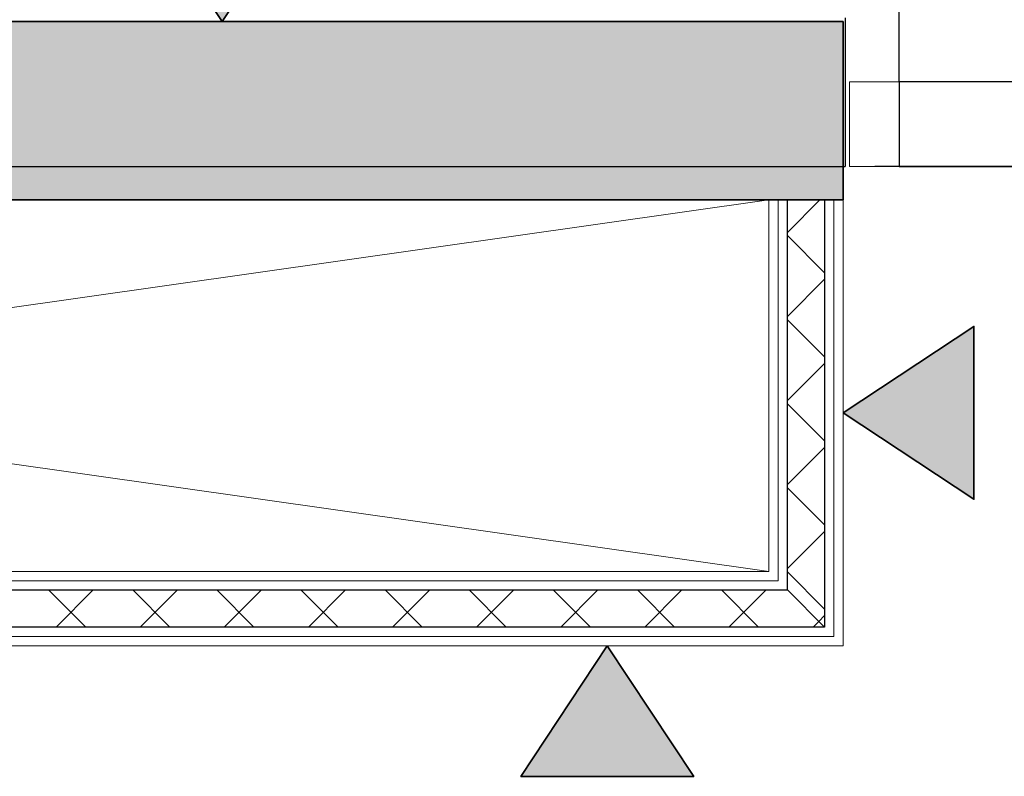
# Model space of a CAD drawing. Header units: millimetres. Extents: x -526411 to -400573, y 47353 to 130199.
# Tile 391 of 543: x -472256 to -470932, y 109131 to 110149. Entities that reach past the tile are written whole.
import ezdxf

# ---------------------------------------------------------------- set-up
doc = ezdxf.new("R2010")
doc.units = ezdxf.units.MM
for name, color, linetype, lineweight in [('01_ALGEMEEN', 7, 'Continuous', 18), ('20_VERZAMELLAAG_BOVENBOUW', 7, 'Continuous', 18), ('22_BINNENWANDEN', 7, 'Continuous', 18), ('65_BRANDWEERSYMBOLEN', 7, 'Continuous', 18), ('HATCH_REACTORS', 7, 'Continuous', 18), ('m-pg-03_AI_dwg', 8, 'Continuous', 18)]:
    doc.layers.add(name, color=color, linetype=linetype, lineweight=lineweight)

# ---------------------------------------------------------------- blocks, each defined once
blk = doc.blocks.new('m-pg-03_AI_dwg_block 546-639514-3e Verdieping - Percelen telling LI')
at = {"layer": '01_ALGEMEEN', "color": 253, "lineweight": 25}
for p, q in [((-406.867, 1102.077), (-239.667, 1102.077)), ((-239.667, 1102.077), (-239.554, 1102.077))]:
    blk.add_line(p, q, dxfattribs=at)
blk = doc.blocks.new('m-pg-03_AI_dwg_block 588-639556-3e Verdieping - Percelen telling LI')
at = {"layer": '01_ALGEMEEN', "color": 253, "lineweight": 25, "flags": 128}
for points in [[(-236.267, 1107.211), (-236.267, 1147.745), (-236.255, 1147.746)], [(-236.255, 1147.746), (-229.217, 1147.13), (-222.392, 1145.301), (-215.989, 1142.315), (-210.201, 1138.263), (-205.205, 1133.267), (-201.152, 1127.479), (-198.166, 1121.075), (-196.337, 1114.251), (-195.722, 1107.212)]]:
    blk.add_lwpolyline(points, dxfattribs=at)
blk = doc.blocks.new('m-pg-03_AI_dwg_block 592-639560-3e Verdieping - Percelen telling LI')
at = {"layer": '01_ALGEMEEN', "color": 9, "lineweight": 9}
blk.add_line((-239.284, 1102.077), (-236.267, 1102.077), dxfattribs=at)
blk = doc.blocks.new('m-pg-03_AI_dwg_block 593-639561-3e Verdieping - Percelen telling LI')
at = {"layer": '01_ALGEMEEN', "color": 9, "lineweight": 9}
blk.add_line((-239.284, 1103.947), (-239.284, 1102.077), dxfattribs=at)
blk = doc.blocks.new('m-pg-03_AI_dwg_block 594-639562-3e Verdieping - Percelen telling LI')
at = {"layer": '01_ALGEMEEN', "color": 9, "lineweight": 9}
blk.add_line((-236.267, 1102.076), (-236.267, 1105.348), dxfattribs=at)
blk = doc.blocks.new('m-pg-03_AI_dwg_block 595-639563-3e Verdieping - Percelen telling LI')
at = {"layer": '01_ALGEMEEN', "color": 9, "lineweight": 9}
blk.add_line((-239.284, 1107.215), (-239.284, 1103.947), dxfattribs=at)
blk = doc.blocks.new('m-pg-03_AI_dwg_block 596-639564-3e Verdieping - Percelen telling LI')
at = {"layer": '01_ALGEMEEN', "color": 9, "lineweight": 9, "flags": 128}
blk.add_lwpolyline([(-236.267, 1105.348), (-236.267, 1107.211), (-239.284, 1107.211)], dxfattribs=at)
blk = doc.blocks.new('m-pg-03_AI_dwg_block 597-639565-3e Verdieping - Percelen telling LI')
at = {"layer": '01_ALGEMEEN', "color": 253, "lineweight": 25}
blk.add_line((-239.554, 1111.084), (-239.554, 1102.077), dxfattribs=at)
blk = doc.blocks.new('m-pg-03_AI_dwg_block 598-639566-3e Verdieping - Percelen telling LI')
at = {"layer": '01_ALGEMEEN', "color": 253, "lineweight": 25}
blk.add_line((-194.196, 1102.077), (-237.753, 1102.077), dxfattribs=at)
blk = doc.blocks.new('m-pg-03_AI_dwg_block 599-639567-3e Verdieping - Percelen telling LI')
at = {"layer": '01_ALGEMEEN', "color": 253, "lineweight": 25, "flags": 128}
blk.add_lwpolyline([(-195.727, 1107.211), (-236.267, 1107.211), (-236.267, 1102.077), (-195.727, 1102.077)], close=True, dxfattribs=at)
blk = doc.blocks.new('m-pg-03_AI_dwg_block 1333-640301-3e Verdieping - Percelen telling LI')
at = {"layer": '01_ALGEMEEN', "color": 53, "lineweight": 35}
for p, q in [((-406.912, 1110.865), (-239.666, 1110.865)), ((-239.666, 1110.863), (-239.666, 1100.056)), ((-239.667, 1100.056), (-406.912, 1100.056))]:
    blk.add_line(p, q, dxfattribs=at)
blk = doc.blocks.new('m-pg-03_AI_dwg_block 1334-640302-3e Verdieping - Percelen telling LI')
at = {"layer": '01_ALGEMEEN'}
blk.add_hatch(color=10, dxfattribs=at).paths.add_polyline_path([(-239.667, 1100.056), (-239.666, 1110.865), (-406.912, 1110.865), (-406.912, 1100.057), (-346.75, 1100.057)], flags=0)
at = {"layer": '01_ALGEMEEN', "color": 133, "flags": 128}
blk.add_lwpolyline([(-239.666, 1110.863), (-239.666, 1100.056), (-406.912, 1100.056), (-406.912, 1110.865), (-239.666, 1110.865)], dxfattribs=at)
blk = doc.blocks.new('m-pg-03_AI_dwg_block 1335-640303-3e Verdieping - Percelen telling LI')
at = {"layer": '01_ALGEMEEN', "color": 133}
blk.add_line((-239.667, 1100.056), (-406.912, 1100.056), dxfattribs=at)
blk = doc.blocks.new('m-pg-03_AI_dwg_block 1336-640304-3e Verdieping - Percelen telling LI')
at = {"layer": '01_ALGEMEEN', "color": 133}
blk.add_line((-406.912, 1110.865), (-239.666, 1110.865), dxfattribs=at)
blk = doc.blocks.new('m-pg-03_AI_dwg_block 1337-640305-3e Verdieping - Percelen telling LI')
at = {"layer": '01_ALGEMEEN', "color": 133}
blk.add_line((-239.666, 1110.863), (-239.666, 1100.056), dxfattribs=at)
blk = doc.blocks.new('m-pg-03_AI_dwg_block 2-641149-3e Verdieping - Percelen telling LI')
for name in ['m-pg-03_AI_dwg_block 588-639556-3e Verdieping - Percelen telling LI', 'm-pg-03_AI_dwg_block 1333-640301-3e Verdieping - Percelen telling LI', 'm-pg-03_AI_dwg_block 1334-640302-3e Verdieping - Percelen telling LI', 'm-pg-03_AI_dwg_block 1336-640304-3e Verdieping - Percelen telling LI', 'm-pg-03_AI_dwg_block 1337-640305-3e Verdieping - Percelen telling LI', 'm-pg-03_AI_dwg_block 597-639565-3e Verdieping - Percelen telling LI', 'm-pg-03_AI_dwg_block 595-639563-3e Verdieping - Percelen telling LI', 'm-pg-03_AI_dwg_block 596-639564-3e Verdieping - Percelen telling LI', 'm-pg-03_AI_dwg_block 599-639567-3e Verdieping - Percelen telling LI', 'm-pg-03_AI_dwg_block 594-639562-3e Verdieping - Percelen telling LI', 'm-pg-03_AI_dwg_block 593-639561-3e Verdieping - Percelen telling LI', 'm-pg-03_AI_dwg_block 546-639514-3e Verdieping - Percelen telling LI', 'm-pg-03_AI_dwg_block 592-639560-3e Verdieping - Percelen telling LI', 'm-pg-03_AI_dwg_block 598-639566-3e Verdieping - Percelen telling LI', 'm-pg-03_AI_dwg_block 1335-640303-3e Verdieping - Percelen telling LI']:
    blk.add_blockref(name, (0, 0))
blk = doc.blocks.new('m-pg-03_AI_dwg_block 3079-642048-3e Verdieping - Percelen telling LI')
at = {"layer": '01_ALGEMEEN', "color": 213, "lineweight": 13}
blk.add_line((-244.17, 1100.056), (-402.409, 1077.542), dxfattribs=at)
blk = doc.blocks.new('m-pg-03_AI_dwg_block 3080-642049-3e Verdieping - Percelen telling LI')
at = {"layer": '01_ALGEMEEN', "color": 213, "lineweight": 13}
blk.add_line((-402.409, 1100.057), (-244.17, 1077.54), dxfattribs=at)
blk = doc.blocks.new('m-pg-03_AI_dwg_block 7627-646596-3e Verdieping - Percelen telling LI')
at = {"layer": 'HATCH_REACTORS', "color": 253, "lineweight": 25}
blk.add_line((-349.373, 1076.415), (-243.044, 1076.415), dxfattribs=at)
blk = doc.blocks.new('m-pg-03_AI_dwg_block 7628-646597-3e Verdieping - Percelen telling LI')
at = {"layer": 'HATCH_REACTORS', "color": 253, "lineweight": 25}
blk.add_line((-243.044, 1076.415), (-240.792, 1074.163), dxfattribs=at)
blk = doc.blocks.new('m-pg-03_AI_dwg_block 7629-646598-3e Verdieping - Percelen telling LI')
at = {"layer": 'HATCH_REACTORS', "color": 253, "lineweight": 25}
blk.add_line((-240.792, 1074.163), (-350.499, 1074.163), dxfattribs=at)
blk = doc.blocks.new('m-pg-03_AI_dwg_block 7635-646604-3e Verdieping - Percelen telling LI')
at = {"layer": 'HATCH_REACTORS', "color": 253, "lineweight": 25}
blk.add_line((-240.792, 1074.163), (-243.044, 1076.415), dxfattribs=at)
blk = doc.blocks.new('m-pg-03_AI_dwg_block 7636-646605-3e Verdieping - Percelen telling LI')
at = {"layer": 'HATCH_REACTORS', "color": 253, "lineweight": 25}
blk.add_line((-243.044, 1076.415), (-243.044, 1100.056), dxfattribs=at)
blk = doc.blocks.new('m-pg-03_AI_dwg_block 7637-646606-3e Verdieping - Percelen telling LI')
at = {"layer": 'HATCH_REACTORS', "color": 253, "lineweight": 25}
blk.add_line((-243.044, 1100.056), (-240.792, 1100.056), dxfattribs=at)
blk = doc.blocks.new('m-pg-03_AI_dwg_block 7638-646607-3e Verdieping - Percelen telling LI')
at = {"layer": 'HATCH_REACTORS', "color": 253, "lineweight": 25}
blk.add_line((-240.792, 1100.056), (-240.792, 1074.163), dxfattribs=at)
blk = doc.blocks.new('m-pg-03_AI_dwg_block 8001-646969-3e Verdieping - Percelen telling LI')
at = {"layer": '65_BRANDWEERSYMBOLEN', "color": 53, "lineweight": 35, "flags": 128}
blk.add_lwpolyline([(-277.28, 1110.864), (-282.515, 1118.78), (-272.043, 1118.78)], close=True, dxfattribs=at)
blk = doc.blocks.new('m-pg-03_AI_dwg_block 8002-646970-3e Verdieping - Percelen telling LI')
at = {"layer": '65_BRANDWEERSYMBOLEN'}
blk.add_hatch(color=10, dxfattribs=at).paths.add_polyline_path([(-277.28, 1110.864), (-272.043, 1118.78), (-282.515, 1118.78), (-281.518, 1117.272)], flags=0)
at = {"layer": '65_BRANDWEERSYMBOLEN', "color": 133, "flags": 128}
blk.add_lwpolyline([(-277.28, 1110.864), (-282.515, 1118.78), (-272.043, 1118.78)], close=True, dxfattribs=at)
blk = doc.blocks.new('m-pg-03_AI_dwg_block 8000-646971-3e Verdieping - Percelen telling LI')
for name in ['m-pg-03_AI_dwg_block 8001-646969-3e Verdieping - Percelen telling LI', 'm-pg-03_AI_dwg_block 8002-646970-3e Verdieping - Percelen telling LI']:
    blk.add_blockref(name, (0, 0))
blk = doc.blocks.new('m-pg-03_AI_dwg_block 8019-646987-3e Verdieping - Percelen telling LI')
at = {"layer": '65_BRANDWEERSYMBOLEN', "color": 53, "lineweight": 35, "flags": 128}
blk.add_lwpolyline([(-253.955, 1073.037), (-259.19, 1065.122), (-248.717, 1065.122)], close=True, dxfattribs=at)
blk = doc.blocks.new('m-pg-03_AI_dwg_block 8020-646988-3e Verdieping - Percelen telling LI')
at = {"layer": '65_BRANDWEERSYMBOLEN'}
blk.add_hatch(color=10, dxfattribs=at).paths.add_polyline_path([(-259.19, 1065.122), (-248.717, 1065.122), (-253.955, 1073.037)], flags=0)
at = {"layer": '65_BRANDWEERSYMBOLEN', "color": 133, "flags": 128}
blk.add_lwpolyline([(-253.955, 1073.037), (-259.19, 1065.122), (-248.717, 1065.122)], close=True, dxfattribs=at)
blk = doc.blocks.new('m-pg-03_AI_dwg_block 8018-646989-3e Verdieping - Percelen telling LI')
for name in ['m-pg-03_AI_dwg_block 8019-646987-3e Verdieping - Percelen telling LI', 'm-pg-03_AI_dwg_block 8020-646988-3e Verdieping - Percelen telling LI']:
    blk.add_blockref(name, (0, 0))
blk = doc.blocks.new('m-pg-03_AI_dwg_block 8022-646990-3e Verdieping - Percelen telling LI')
at = {"layer": '65_BRANDWEERSYMBOLEN', "color": 53, "lineweight": 35, "flags": 128}
blk.add_lwpolyline([(-239.667, 1087.148), (-231.751, 1081.913), (-231.751, 1092.386)], close=True, dxfattribs=at)
blk = doc.blocks.new('m-pg-03_AI_dwg_block 8023-646991-3e Verdieping - Percelen telling LI')
at = {"layer": '65_BRANDWEERSYMBOLEN'}
blk.add_hatch(color=10, dxfattribs=at).paths.add_polyline_path([(-231.751, 1081.913), (-231.751, 1092.386), (-239.667, 1087.148), (-235.371, 1084.308)], flags=0)
at = {"layer": '65_BRANDWEERSYMBOLEN', "color": 133, "flags": 128}
blk.add_lwpolyline([(-239.667, 1087.148), (-231.751, 1081.913), (-231.751, 1092.386)], close=True, dxfattribs=at)
blk = doc.blocks.new('m-pg-03_AI_dwg_block 8021-646992-3e Verdieping - Percelen telling LI')
for name in ['m-pg-03_AI_dwg_block 8022-646990-3e Verdieping - Percelen telling LI', 'm-pg-03_AI_dwg_block 8023-646991-3e Verdieping - Percelen telling LI']:
    blk.add_blockref(name, (0, 0))
blk = doc.blocks.new('m-pg-03_AI_dwg_block 8246-647215-3e Verdieping - Percelen telling LI')
at = {"layer": '22_BINNENWANDEN', "color": 9, "lineweight": 9}
blk.add_line((-348.248, 1077.541), (-244.17, 1077.541), dxfattribs=at)
blk = doc.blocks.new('m-pg-03_AI_dwg_block 8247-647216-3e Verdieping - Percelen telling LI')
at = {"layer": '22_BINNENWANDEN', "color": 9, "lineweight": 9}
blk.add_line((-243.607, 1076.977), (-348.81, 1076.977), dxfattribs=at)
blk = doc.blocks.new('m-pg-03_AI_dwg_block 8248-647217-3e Verdieping - Percelen telling LI')
at = {"layer": '22_BINNENWANDEN', "color": 9, "lineweight": 9}
blk.add_line((-350.499, 1073.601), (-240.23, 1073.601), dxfattribs=at)
blk = doc.blocks.new('m-pg-03_AI_dwg_block 8249-647218-3e Verdieping - Percelen telling LI')
at = {"layer": '22_BINNENWANDEN', "color": 9, "lineweight": 9}
blk.add_line((-239.667, 1073.037), (-350.499, 1073.037), dxfattribs=at)
blk = doc.blocks.new('m-pg-03_AI_dwg_block 8250-647219-3e Verdieping - Percelen telling LI')
at = {"layer": '22_BINNENWANDEN', "color": 9, "lineweight": 9}
blk.add_line((-348.81, 1076.978), (-243.607, 1076.978), dxfattribs=at)
blk = doc.blocks.new('m-pg-03_AI_dwg_block 8251-647220-3e Verdieping - Percelen telling LI')
at = {"layer": '22_BINNENWANDEN', "color": 9, "lineweight": 9}
blk.add_line((-243.044, 1076.415), (-349.373, 1076.415), dxfattribs=at)
blk = doc.blocks.new('m-pg-03_AI_dwg_block 8252-647221-3e Verdieping - Percelen telling LI')
at = {"layer": '22_BINNENWANDEN', "color": 9, "lineweight": 9}
blk.add_line((-350.499, 1074.164), (-240.792, 1074.164), dxfattribs=at)
blk = doc.blocks.new('m-pg-03_AI_dwg_block 8253-647222-3e Verdieping - Percelen telling LI')
at = {"layer": '22_BINNENWANDEN', "color": 9, "lineweight": 9}
blk.add_line((-240.23, 1073.6), (-350.499, 1073.6), dxfattribs=at)
blk = doc.blocks.new('m-pg-03_AI_dwg_block 8262-647231-3e Verdieping - Percelen telling LI')
at = {"layer": '22_BINNENWANDEN', "color": 9, "lineweight": 9}
blk.add_line((-244.17, 1077.54), (-244.17, 1100.056), dxfattribs=at)
blk = doc.blocks.new('m-pg-03_AI_dwg_block 8263-647232-3e Verdieping - Percelen telling LI')
at = {"layer": '22_BINNENWANDEN', "color": 9, "lineweight": 9}
blk.add_line((-243.607, 1100.056), (-243.607, 1076.977), dxfattribs=at)
blk = doc.blocks.new('m-pg-03_AI_dwg_block 8264-647233-3e Verdieping - Percelen telling LI')
at = {"layer": '22_BINNENWANDEN', "color": 9, "lineweight": 9}
blk.add_line((-244.17, 1100.056), (-243.607, 1100.056), dxfattribs=at)
blk = doc.blocks.new('m-pg-03_AI_dwg_block 8265-647234-3e Verdieping - Percelen telling LI')
at = {"layer": '22_BINNENWANDEN', "color": 9, "lineweight": 9}
blk.add_line((-240.23, 1073.6), (-240.23, 1100.056), dxfattribs=at)
blk = doc.blocks.new('m-pg-03_AI_dwg_block 8266-647235-3e Verdieping - Percelen telling LI')
at = {"layer": '22_BINNENWANDEN', "color": 9, "lineweight": 9}
blk.add_line((-239.667, 1100.056), (-239.667, 1073.037), dxfattribs=at)
blk = doc.blocks.new('m-pg-03_AI_dwg_block 8267-647236-3e Verdieping - Percelen telling LI')
at = {"layer": '22_BINNENWANDEN', "color": 9, "lineweight": 9}
blk.add_line((-240.23, 1100.056), (-239.667, 1100.056), dxfattribs=at)
blk = doc.blocks.new('m-pg-03_AI_dwg_block 8268-647237-3e Verdieping - Percelen telling LI')
at = {"layer": '22_BINNENWANDEN', "color": 9, "lineweight": 9}
blk.add_line((-243.607, 1076.977), (-243.607, 1100.056), dxfattribs=at)
blk = doc.blocks.new('m-pg-03_AI_dwg_block 8269-647238-3e Verdieping - Percelen telling LI')
at = {"layer": '22_BINNENWANDEN', "color": 9, "lineweight": 9}
blk.add_line((-243.044, 1100.056), (-243.044, 1076.415), dxfattribs=at)
blk = doc.blocks.new('m-pg-03_AI_dwg_block 8270-647239-3e Verdieping - Percelen telling LI')
at = {"layer": '22_BINNENWANDEN', "color": 9, "lineweight": 9}
blk.add_line((-243.607, 1100.056), (-243.044, 1100.056), dxfattribs=at)
blk = doc.blocks.new('m-pg-03_AI_dwg_block 8271-647240-3e Verdieping - Percelen telling LI')
at = {"layer": '22_BINNENWANDEN', "color": 9, "lineweight": 9}
blk.add_line((-240.792, 1074.163), (-240.792, 1100.056), dxfattribs=at)
blk = doc.blocks.new('m-pg-03_AI_dwg_block 8272-647241-3e Verdieping - Percelen telling LI')
at = {"layer": '22_BINNENWANDEN', "color": 9, "lineweight": 9}
blk.add_line((-240.23, 1100.056), (-240.23, 1073.6), dxfattribs=at)
blk = doc.blocks.new('m-pg-03_AI_dwg_block 8273-647242-3e Verdieping - Percelen telling LI')
at = {"layer": '22_BINNENWANDEN', "color": 9, "lineweight": 9}
blk.add_line((-240.792, 1100.056), (-240.23, 1100.056), dxfattribs=at)
blk = doc.blocks.new('m-pg-03_AI_dwg_block 8454-647423-3e Verdieping - Percelen telling LI')
at = {"layer": '20_VERZAMELLAAG_BOVENBOUW', "color": 253, "lineweight": 25}
blk.add_line((-287.345, 1074.163), (-285.094, 1076.415), dxfattribs=at)
blk = doc.blocks.new('m-pg-03_AI_dwg_block 8455-647424-3e Verdieping - Percelen telling LI')
at = {"layer": '20_VERZAMELLAAG_BOVENBOUW', "color": 253, "lineweight": 25}
blk.add_line((-282.25, 1074.163), (-279.999, 1076.415), dxfattribs=at)
blk = doc.blocks.new('m-pg-03_AI_dwg_block 8456-647425-3e Verdieping - Percelen telling LI')
at = {"layer": '20_VERZAMELLAAG_BOVENBOUW', "color": 253, "lineweight": 25}
blk.add_line((-277.156, 1074.163), (-274.904, 1076.415), dxfattribs=at)
blk = doc.blocks.new('m-pg-03_AI_dwg_block 8457-647426-3e Verdieping - Percelen telling LI')
at = {"layer": '20_VERZAMELLAAG_BOVENBOUW', "color": 253, "lineweight": 25}
blk.add_line((-272.061, 1074.163), (-269.81, 1076.415), dxfattribs=at)
blk = doc.blocks.new('m-pg-03_AI_dwg_block 8458-647427-3e Verdieping - Percelen telling LI')
at = {"layer": '20_VERZAMELLAAG_BOVENBOUW', "color": 253, "lineweight": 25}
blk.add_line((-266.966, 1074.163), (-264.715, 1076.415), dxfattribs=at)
blk = doc.blocks.new('m-pg-03_AI_dwg_block 8459-647428-3e Verdieping - Percelen telling LI')
at = {"layer": '20_VERZAMELLAAG_BOVENBOUW', "color": 253, "lineweight": 25}
blk.add_line((-261.872, 1074.163), (-259.62, 1076.415), dxfattribs=at)
blk = doc.blocks.new('m-pg-03_AI_dwg_block 8460-647429-3e Verdieping - Percelen telling LI')
at = {"layer": '20_VERZAMELLAAG_BOVENBOUW', "color": 253, "lineweight": 25}
blk.add_line((-256.777, 1074.163), (-254.526, 1076.415), dxfattribs=at)
blk = doc.blocks.new('m-pg-03_AI_dwg_block 8461-647430-3e Verdieping - Percelen telling LI')
at = {"layer": '20_VERZAMELLAAG_BOVENBOUW', "color": 253, "lineweight": 25}
blk.add_line((-251.682, 1074.163), (-249.431, 1076.415), dxfattribs=at)
blk = doc.blocks.new('m-pg-03_AI_dwg_block 8462-647431-3e Verdieping - Percelen telling LI')
at = {"layer": '20_VERZAMELLAAG_BOVENBOUW', "color": 253, "lineweight": 25}
blk.add_line((-246.588, 1074.163), (-244.336, 1076.415), dxfattribs=at)
blk = doc.blocks.new('m-pg-03_AI_dwg_block 8463-647432-3e Verdieping - Percelen telling LI')
at = {"layer": '20_VERZAMELLAAG_BOVENBOUW', "color": 253, "lineweight": 25}
blk.add_line((-241.493, 1074.163), (-241.143, 1074.513), dxfattribs=at)
blk = doc.blocks.new('m-pg-03_AI_dwg_block 8476-647445-3e Verdieping - Percelen telling LI')
at = {"layer": '20_VERZAMELLAAG_BOVENBOUW', "color": 253, "lineweight": 25}
blk.add_line((-285.547, 1074.163), (-287.799, 1076.415), dxfattribs=at)
blk = doc.blocks.new('m-pg-03_AI_dwg_block 8477-647446-3e Verdieping - Percelen telling LI')
at = {"layer": '20_VERZAMELLAAG_BOVENBOUW', "color": 253, "lineweight": 25}
blk.add_line((-280.452, 1074.163), (-282.704, 1076.415), dxfattribs=at)
blk = doc.blocks.new('m-pg-03_AI_dwg_block 8478-647447-3e Verdieping - Percelen telling LI')
at = {"layer": '20_VERZAMELLAAG_BOVENBOUW', "color": 253, "lineweight": 25}
blk.add_line((-275.358, 1074.163), (-277.609, 1076.415), dxfattribs=at)
blk = doc.blocks.new('m-pg-03_AI_dwg_block 8479-647448-3e Verdieping - Percelen telling LI')
at = {"layer": '20_VERZAMELLAAG_BOVENBOUW', "color": 253, "lineweight": 25}
blk.add_line((-270.263, 1074.163), (-272.515, 1076.415), dxfattribs=at)
blk = doc.blocks.new('m-pg-03_AI_dwg_block 8480-647449-3e Verdieping - Percelen telling LI')
at = {"layer": '20_VERZAMELLAAG_BOVENBOUW', "color": 253, "lineweight": 25}
blk.add_line((-265.168, 1074.163), (-267.42, 1076.415), dxfattribs=at)
blk = doc.blocks.new('m-pg-03_AI_dwg_block 8481-647450-3e Verdieping - Percelen telling LI')
at = {"layer": '20_VERZAMELLAAG_BOVENBOUW', "color": 253, "lineweight": 25}
blk.add_line((-260.074, 1074.163), (-262.325, 1076.415), dxfattribs=at)
blk = doc.blocks.new('m-pg-03_AI_dwg_block 8482-647451-3e Verdieping - Percelen telling LI')
at = {"layer": '20_VERZAMELLAAG_BOVENBOUW', "color": 253, "lineweight": 25}
blk.add_line((-254.979, 1074.163), (-257.23, 1076.415), dxfattribs=at)
blk = doc.blocks.new('m-pg-03_AI_dwg_block 8483-647452-3e Verdieping - Percelen telling LI')
at = {"layer": '20_VERZAMELLAAG_BOVENBOUW', "color": 253, "lineweight": 25}
blk.add_line((-249.884, 1074.163), (-252.136, 1076.415), dxfattribs=at)
blk = doc.blocks.new('m-pg-03_AI_dwg_block 8484-647453-3e Verdieping - Percelen telling LI')
at = {"layer": '20_VERZAMELLAAG_BOVENBOUW', "color": 253, "lineweight": 25}
blk.add_line((-244.79, 1074.163), (-247.041, 1076.415), dxfattribs=at)
blk = doc.blocks.new('m-pg-03_AI_dwg_block 8485-647454-3e Verdieping - Percelen telling LI')
at = {"layer": '20_VERZAMELLAAG_BOVENBOUW', "color": 9, "lineweight": 9}
blk.add_line((-349.373, 1076.415), (-243.044, 1076.415), dxfattribs=at)
blk = doc.blocks.new('m-pg-03_AI_dwg_block 8486-647455-3e Verdieping - Percelen telling LI')
at = {"layer": '20_VERZAMELLAAG_BOVENBOUW', "color": 9, "lineweight": 9}
blk.add_line((-240.792, 1074.163), (-350.499, 1074.163), dxfattribs=at)
blk = doc.blocks.new('m-pg-03_AI_dwg_block 8511-647480-3e Verdieping - Percelen telling LI')
at = {"layer": '20_VERZAMELLAAG_BOVENBOUW', "color": 253, "lineweight": 25}
blk.add_line((-243.044, 1098.086), (-241.073, 1100.056), dxfattribs=at)
blk = doc.blocks.new('m-pg-03_AI_dwg_block 8512-647481-3e Verdieping - Percelen telling LI')
at = {"layer": '20_VERZAMELLAAG_BOVENBOUW', "color": 253, "lineweight": 25}
blk.add_line((-243.044, 1092.991), (-240.792, 1095.242), dxfattribs=at)
blk = doc.blocks.new('m-pg-03_AI_dwg_block 8513-647482-3e Verdieping - Percelen telling LI')
at = {"layer": '20_VERZAMELLAAG_BOVENBOUW', "color": 253, "lineweight": 25}
blk.add_line((-243.044, 1087.896), (-240.792, 1090.148), dxfattribs=at)
blk = doc.blocks.new('m-pg-03_AI_dwg_block 8514-647483-3e Verdieping - Percelen telling LI')
at = {"layer": '20_VERZAMELLAAG_BOVENBOUW', "color": 253, "lineweight": 25}
blk.add_line((-243.044, 1082.801), (-240.792, 1085.053), dxfattribs=at)
blk = doc.blocks.new('m-pg-03_AI_dwg_block 8515-647484-3e Verdieping - Percelen telling LI')
at = {"layer": '20_VERZAMELLAAG_BOVENBOUW', "color": 253, "lineweight": 25}
blk.add_line((-243.044, 1077.707), (-240.792, 1079.958), dxfattribs=at)
blk = doc.blocks.new('m-pg-03_AI_dwg_block 8516-647485-3e Verdieping - Percelen telling LI')
at = {"layer": '20_VERZAMELLAAG_BOVENBOUW', "color": 253, "lineweight": 25}
blk.add_line((-241.143, 1074.513), (-240.792, 1074.864), dxfattribs=at)
blk = doc.blocks.new('m-pg-03_AI_dwg_block 8517-647486-3e Verdieping - Percelen telling LI')
at = {"layer": '20_VERZAMELLAAG_BOVENBOUW', "color": 253, "lineweight": 25}
blk.add_line((-240.792, 1075.26), (-243.044, 1077.512), dxfattribs=at)
blk = doc.blocks.new('m-pg-03_AI_dwg_block 8518-647487-3e Verdieping - Percelen telling LI')
at = {"layer": '20_VERZAMELLAAG_BOVENBOUW', "color": 253, "lineweight": 25}
blk.add_line((-240.792, 1080.355), (-243.044, 1082.607), dxfattribs=at)
blk = doc.blocks.new('m-pg-03_AI_dwg_block 8519-647488-3e Verdieping - Percelen telling LI')
at = {"layer": '20_VERZAMELLAAG_BOVENBOUW', "color": 253, "lineweight": 25}
blk.add_line((-240.792, 1085.45), (-243.044, 1087.701), dxfattribs=at)
blk = doc.blocks.new('m-pg-03_AI_dwg_block 8520-647489-3e Verdieping - Percelen telling LI')
at = {"layer": '20_VERZAMELLAAG_BOVENBOUW', "color": 253, "lineweight": 25}
blk.add_line((-240.792, 1090.545), (-243.044, 1092.796), dxfattribs=at)
blk = doc.blocks.new('m-pg-03_AI_dwg_block 8521-647490-3e Verdieping - Percelen telling LI')
at = {"layer": '20_VERZAMELLAAG_BOVENBOUW', "color": 253, "lineweight": 25}
blk.add_line((-240.792, 1095.639), (-243.044, 1097.891), dxfattribs=at)
blk = doc.blocks.new('m-pg-03_AI_dwg_block 8522-647491-3e Verdieping - Percelen telling LI')
at = {"layer": '20_VERZAMELLAAG_BOVENBOUW', "color": 9, "lineweight": 9}
blk.add_line((-243.044, 1076.415), (-243.044, 1100.056), dxfattribs=at)
blk = doc.blocks.new('m-pg-03_AI_dwg_block 8523-647492-3e Verdieping - Percelen telling LI')
at = {"layer": '20_VERZAMELLAAG_BOVENBOUW', "color": 9, "lineweight": 9}
blk.add_line((-240.792, 1100.056), (-240.792, 1074.163), dxfattribs=at)
blk = doc.blocks.new('m-pg-03_AI_dwg_block 8524-647493-3e Verdieping - Percelen telling LI')
at = {"layer": '20_VERZAMELLAAG_BOVENBOUW', "color": 9, "lineweight": 9}
blk.add_line((-243.044, 1100.056), (-240.792, 1100.056), dxfattribs=at)
blk = doc.blocks.new('m-pg-03_AI_dwg-638970-3e Verdieping - Percelen telling LI')
for name in ['m-pg-03_AI_dwg_block 2-641149-3e Verdieping - Percelen telling LI', 'm-pg-03_AI_dwg_block 8000-646971-3e Verdieping - Percelen telling LI', 'm-pg-03_AI_dwg_block 3080-642049-3e Verdieping - Percelen telling LI', 'm-pg-03_AI_dwg_block 3079-642048-3e Verdieping - Percelen telling LI', 'm-pg-03_AI_dwg_block 8262-647231-3e Verdieping - Percelen telling LI', 'm-pg-03_AI_dwg_block 8264-647233-3e Verdieping - Percelen telling LI', 'm-pg-03_AI_dwg_block 8263-647232-3e Verdieping - Percelen telling LI', 'm-pg-03_AI_dwg_block 8268-647237-3e Verdieping - Percelen telling LI', 'm-pg-03_AI_dwg_block 8270-647239-3e Verdieping - Percelen telling LI', 'm-pg-03_AI_dwg_block 7636-646605-3e Verdieping - Percelen telling LI', 'm-pg-03_AI_dwg_block 7637-646606-3e Verdieping - Percelen telling LI', 'm-pg-03_AI_dwg_block 8269-647238-3e Verdieping - Percelen telling LI', 'm-pg-03_AI_dwg_block 8511-647480-3e Verdieping - Percelen telling LI', 'm-pg-03_AI_dwg_block 8522-647491-3e Verdieping - Percelen telling LI', 'm-pg-03_AI_dwg_block 8524-647493-3e Verdieping - Percelen telling LI', 'm-pg-03_AI_dwg_block 7638-646607-3e Verdieping - Percelen telling LI', 'm-pg-03_AI_dwg_block 8271-647240-3e Verdieping - Percelen telling LI', 'm-pg-03_AI_dwg_block 8273-647242-3e Verdieping - Percelen telling LI', 'm-pg-03_AI_dwg_block 8523-647492-3e Verdieping - Percelen telling LI', 'm-pg-03_AI_dwg_block 8265-647234-3e Verdieping - Percelen telling LI', 'm-pg-03_AI_dwg_block 8267-647236-3e Verdieping - Percelen telling LI', 'm-pg-03_AI_dwg_block 8272-647241-3e Verdieping - Percelen telling LI', 'm-pg-03_AI_dwg_block 8266-647235-3e Verdieping - Percelen telling LI', 'm-pg-03_AI_dwg_block 8521-647490-3e Verdieping - Percelen telling LI', 'm-pg-03_AI_dwg_block 8512-647481-3e Verdieping - Percelen telling LI', 'm-pg-03_AI_dwg_block 8520-647489-3e Verdieping - Percelen telling LI', 'm-pg-03_AI_dwg_block 8021-646992-3e Verdieping - Percelen telling LI', 'm-pg-03_AI_dwg_block 8513-647482-3e Verdieping - Percelen telling LI', 'm-pg-03_AI_dwg_block 8519-647488-3e Verdieping - Percelen telling LI', 'm-pg-03_AI_dwg_block 8514-647483-3e Verdieping - Percelen telling LI', 'm-pg-03_AI_dwg_block 8518-647487-3e Verdieping - Percelen telling LI', 'm-pg-03_AI_dwg_block 8515-647484-3e Verdieping - Percelen telling LI', 'm-pg-03_AI_dwg_block 8246-647215-3e Verdieping - Percelen telling LI', 'm-pg-03_AI_dwg_block 8517-647486-3e Verdieping - Percelen telling LI', 'm-pg-03_AI_dwg_block 8250-647219-3e Verdieping - Percelen telling LI', 'm-pg-03_AI_dwg_block 8247-647216-3e Verdieping - Percelen telling LI', 'm-pg-03_AI_dwg_block 7627-646596-3e Verdieping - Percelen telling LI', 'm-pg-03_AI_dwg_block 8251-647220-3e Verdieping - Percelen telling LI', 'm-pg-03_AI_dwg_block 8485-647454-3e Verdieping - Percelen telling LI', 'm-pg-03_AI_dwg_block 8476-647445-3e Verdieping - Percelen telling LI', 'm-pg-03_AI_dwg_block 8454-647423-3e Verdieping - Percelen telling LI', 'm-pg-03_AI_dwg_block 8477-647446-3e Verdieping - Percelen telling LI', 'm-pg-03_AI_dwg_block 8455-647424-3e Verdieping - Percelen telling LI', 'm-pg-03_AI_dwg_block 8478-647447-3e Verdieping - Percelen telling LI', 'm-pg-03_AI_dwg_block 8456-647425-3e Verdieping - Percelen telling LI', 'm-pg-03_AI_dwg_block 8479-647448-3e Verdieping - Percelen telling LI', 'm-pg-03_AI_dwg_block 8457-647426-3e Verdieping - Percelen telling LI', 'm-pg-03_AI_dwg_block 8480-647449-3e Verdieping - Percelen telling LI', 'm-pg-03_AI_dwg_block 8458-647427-3e Verdieping - Percelen telling LI', 'm-pg-03_AI_dwg_block 8481-647450-3e Verdieping - Percelen telling LI', 'm-pg-03_AI_dwg_block 8459-647428-3e Verdieping - Percelen telling LI', 'm-pg-03_AI_dwg_block 8482-647451-3e Verdieping - Percelen telling LI', 'm-pg-03_AI_dwg_block 8460-647429-3e Verdieping - Percelen telling LI', 'm-pg-03_AI_dwg_block 8483-647452-3e Verdieping - Percelen telling LI', 'm-pg-03_AI_dwg_block 8461-647430-3e Verdieping - Percelen telling LI', 'm-pg-03_AI_dwg_block 8484-647453-3e Verdieping - Percelen telling LI', 'm-pg-03_AI_dwg_block 8462-647431-3e Verdieping - Percelen telling LI', 'm-pg-03_AI_dwg_block 7628-646597-3e Verdieping - Percelen telling LI', 'm-pg-03_AI_dwg_block 7635-646604-3e Verdieping - Percelen telling LI', 'm-pg-03_AI_dwg_block 8516-647485-3e Verdieping - Percelen telling LI', 'm-pg-03_AI_dwg_block 8252-647221-3e Verdieping - Percelen telling LI', 'm-pg-03_AI_dwg_block 7629-646598-3e Verdieping - Percelen telling LI', 'm-pg-03_AI_dwg_block 8486-647455-3e Verdieping - Percelen telling LI', 'm-pg-03_AI_dwg_block 8463-647432-3e Verdieping - Percelen telling LI', 'm-pg-03_AI_dwg_block 8248-647217-3e Verdieping - Percelen telling LI', 'm-pg-03_AI_dwg_block 8253-647222-3e Verdieping - Percelen telling LI', 'm-pg-03_AI_dwg_block 8249-647218-3e Verdieping - Percelen telling LI', 'm-pg-03_AI_dwg_block 8018-646989-3e Verdieping - Percelen telling LI']:
    blk.add_blockref(name, (0, 0))

msp = doc.modelspace()

# ---------------------------------------------------------------- block references
at = {"layer": 'm-pg-03_AI_dwg', "color": 133, "xscale": 22.2068924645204, "yscale": 22.2068924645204, "zscale": 22.2068924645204}
msp.add_blockref('m-pg-03_AI_dwg-638970-3e Verdieping - Percelen telling LI', (-465826.5, 85478), dxfattribs=at)

doc.saveas('drawing.dxf')
